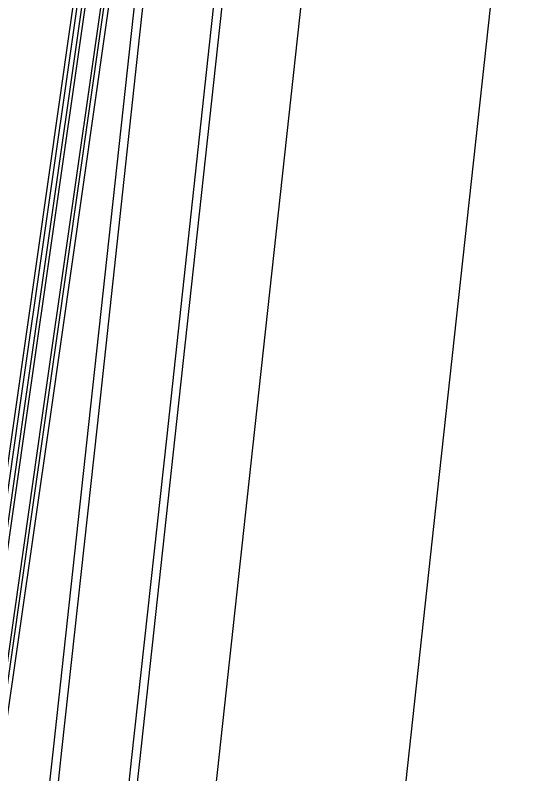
# Model space of a CAD drawing. Extents: x 1797478 to 1804836, y 246529 to 250952.
# Drawn here: x 1797837.72 to 1797870.17, y 248774.97 to 248823.23 of the extents above; entities that cross this region are included whole.
import ezdxf

# ---------------------------------------------------------------- set-up
doc = ezdxf.new("R2010")
doc.units = 0
for name, color, linetype in [('1', 7, 'Continuous'), ('DRAINAGE', 7, 'Continuous'), ('EDPV-LINE', 7, 'Continuous'), ('SHDR-UPAV', 7, 'Continuous')]:
    doc.layers.add(name, color=color, linetype=linetype)

msp = doc.modelspace()

# ---------------------------------------------------------------- linework, layer by layer
for points in [[(1797786.901, 248426.309), (1797789.935, 248451.127), (1797793.041, 248475.936), (1797796.219, 248500.737), (1797799.47, 248525.527), (1797802.792, 248550.309), (1797806.187, 248575.08), (1797808.709, 248593.146), (1797809.654, 248599.841), (1797813.187, 248624.592), (1797816.728, 248649.34), (1797820.269, 248674.088), (1797821.861, 248685.213), (1797823.81, 248698.836), (1797827.351, 248723.584), (1797830.892, 248748.332), (1797834.432, 248773.08), (1797835.033, 248777.276), (1797837.969, 248797.828), (1797841.506, 248822.577), (1797845.042, 248847.326)], [(1797787.199, 248426.273), (1797790.233, 248451.09), (1797793.339, 248475.899), (1797796.517, 248500.698), (1797799.767, 248525.488), (1797803.09, 248550.268), (1797806.484, 248575.039), (1797809.006, 248593.104), (1797809.951, 248599.799), (1797813.484, 248624.55), (1797817.025, 248649.298), (1797820.566, 248674.046), (1797822.158, 248685.171), (1797824.107, 248698.794), (1797827.648, 248723.542), (1797831.189, 248748.289), (1797834.729, 248773.037), (1797835.33, 248777.233), (1797838.266, 248797.786), (1797841.803, 248822.535), (1797845.339, 248847.283)], [(1797787.225, 248426.27), (1797790.259, 248451.087), (1797793.365, 248475.895), (1797796.543, 248500.695), (1797799.794, 248525.484), (1797803.116, 248550.265), (1797806.51, 248575.035), (1797809.032, 248593.1), (1797809.977, 248599.796), (1797813.505, 248624.547), (1797817.041, 248649.295), (1797820.577, 248674.044), (1797822.167, 248685.17), (1797824.113, 248698.793), (1797827.65, 248723.541), (1797831.186, 248748.29), (1797834.722, 248773.039), (1797835.322, 248777.235), (1797838.258, 248797.787), (1797841.794, 248822.536), (1797845.33, 248847.284)], [(1797787.432, 248426.245), (1797790.466, 248451.061), (1797793.572, 248475.869), (1797796.75, 248500.668), (1797800, 248525.457), (1797803.323, 248550.237), (1797806.717, 248575.007), (1797809.239, 248593.071), (1797810.183, 248599.767), (1797813.711, 248624.517), (1797817.247, 248649.266), (1797820.784, 248674.014), (1797822.373, 248685.14), (1797824.32, 248698.763), (1797827.856, 248723.512), (1797831.392, 248748.26), (1797834.928, 248773.009), (1797835.528, 248777.205), (1797838.464, 248797.758), (1797842.001, 248822.506), (1797845.537, 248847.255)], [(1797788.425, 248426.125), (1797791.459, 248450.939), (1797794.564, 248475.743), (1797797.742, 248500.539), (1797800.992, 248525.326), (1797804.314, 248550.102), (1797807.707, 248574.87), (1797810.229, 248592.932), (1797811.173, 248599.627), (1797814.701, 248624.376), (1797818.237, 248649.124), (1797821.773, 248673.873), (1797823.363, 248684.999), (1797825.31, 248698.622), (1797828.846, 248723.37), (1797832.382, 248748.119), (1797835.918, 248772.868), (1797836.518, 248777.064), (1797839.454, 248797.616), (1797842.99, 248822.365), (1797846.527, 248847.114)], [(1797788.624, 248426.101), (1797791.657, 248450.914), (1797794.763, 248475.718), (1797797.94, 248500.513), (1797801.19, 248525.299), (1797804.512, 248550.076), (1797807.905, 248574.842), (1797810.427, 248592.904), (1797811.371, 248599.599), (1797814.899, 248624.347), (1797818.435, 248649.096), (1797821.971, 248673.845), (1797823.561, 248684.97), (1797825.508, 248698.593), (1797829.044, 248723.342), (1797832.58, 248748.091), (1797836.116, 248772.839), (1797836.716, 248777.035), (1797839.652, 248797.588), (1797843.188, 248822.337), (1797846.725, 248847.085)], [(1797788.921, 248426.065), (1797791.955, 248450.877), (1797795.06, 248475.681), (1797798.238, 248500.475), (1797801.487, 248525.26), (1797804.809, 248550.035), (1797808.203, 248574.801), (1797810.724, 248592.862), (1797811.668, 248599.557), (1797815.196, 248624.305), (1797818.732, 248649.054), (1797822.268, 248673.802), (1797823.858, 248684.928), (1797825.805, 248698.551), (1797829.341, 248723.3), (1797832.877, 248748.048), (1797836.413, 248772.797), (1797837.013, 248776.993), (1797839.949, 248797.546), (1797843.485, 248822.294), (1797847.022, 248847.043)], [(1797801.764, 248424.514), (1797804.472, 248449.328), (1797807.179, 248474.145), (1797809.887, 248498.965), (1797812.595, 248523.787), (1797815.304, 248548.613), (1797818.013, 248573.442), (1797819.99, 248591.559), (1797820.723, 248598.276), (1797823.435, 248623.128), (1797826.147, 248647.994), (1797828.86, 248672.861), (1797830.079, 248684.039), (1797831.572, 248697.727), (1797834.285, 248722.593), (1797836.997, 248747.46), (1797839.709, 248772.326), (1797840.169, 248776.542), (1797842.422, 248797.192), (1797845.134, 248822.059), (1797847.847, 248846.925)], [(1797806.749, 248423.912), (1797809.454, 248448.712), (1797812.16, 248473.514), (1797814.866, 248498.319), (1797817.573, 248523.127), (1797820.28, 248547.938), (1797822.987, 248572.753), (1797824.962, 248590.859), (1797825.695, 248597.572), (1797828.405, 248622.418), (1797831.118, 248647.284), (1797833.83, 248672.15), (1797835.049, 248683.329), (1797836.542, 248697.017), (1797839.255, 248721.883), (1797841.967, 248746.749), (1797844.68, 248771.616), (1797845.14, 248775.832), (1797847.392, 248796.482), (1797850.105, 248821.348), (1797852.817, 248846.215)], [(1797807.266, 248423.849), (1797809.971, 248448.648), (1797812.677, 248473.449), (1797815.383, 248498.252), (1797818.089, 248523.059), (1797820.796, 248547.868), (1797823.503, 248572.682), (1797825.478, 248590.787), (1797826.21, 248597.499), (1797828.921, 248622.344), (1797831.633, 248647.21), (1797834.346, 248672.077), (1797835.565, 248683.255), (1797837.058, 248696.943), (1797839.77, 248721.809), (1797842.483, 248746.676), (1797845.195, 248771.542), (1797845.655, 248775.758), (1797847.908, 248796.408), (1797850.62, 248821.275), (1797853.333, 248846.141)], [(1797812.23, 248423.25), (1797814.934, 248448.034), (1797817.637, 248472.821), (1797820.341, 248497.61), (1797823.046, 248522.401), (1797825.75, 248547.197), (1797828.455, 248571.996), (1797830.429, 248590.09), (1797831.161, 248596.799), (1797833.87, 248621.637), (1797836.583, 248646.503), (1797839.295, 248671.369), (1797840.515, 248682.548), (1797842.008, 248696.236), (1797844.72, 248721.102), (1797847.433, 248745.968), (1797850.145, 248770.835), (1797850.605, 248775.051), (1797852.858, 248795.701), (1797855.57, 248820.568), (1797858.283, 248845.434)], [(1797812.23, 248423.25), (1797814.934, 248448.034), (1797817.637, 248472.821), (1797820.341, 248497.61), (1797823.046, 248522.401), (1797825.75, 248547.197), (1797828.455, 248571.996), (1797830.429, 248590.09), (1797831.161, 248596.799), (1797833.87, 248621.637), (1797836.583, 248646.503), (1797839.295, 248671.369), (1797840.515, 248682.548), (1797842.008, 248696.236), (1797844.72, 248721.102), (1797847.433, 248745.968), (1797850.145, 248770.835), (1797850.605, 248775.051), (1797852.858, 248795.701), (1797855.57, 248820.568), (1797858.283, 248845.434)], [(1797812.23, 248423.25), (1797814.934, 248448.034), (1797817.637, 248472.821), (1797820.341, 248497.61), (1797823.046, 248522.401), (1797825.75, 248547.197), (1797828.455, 248571.996), (1797830.429, 248590.09), (1797831.161, 248596.799), (1797833.87, 248621.637), (1797836.583, 248646.503), (1797839.295, 248671.369), (1797840.515, 248682.548), (1797842.008, 248696.236), (1797844.72, 248721.102), (1797847.433, 248745.968), (1797850.145, 248770.835), (1797850.605, 248775.051), (1797852.858, 248795.701), (1797855.57, 248820.568), (1797858.283, 248845.434)], [(1797812.23, 248423.25), (1797814.934, 248448.034), (1797817.637, 248472.821), (1797820.341, 248497.61), (1797823.046, 248522.401), (1797825.75, 248547.197), (1797828.455, 248571.996), (1797830.429, 248590.09), (1797831.161, 248596.799), (1797833.87, 248621.637), (1797836.583, 248646.503), (1797839.295, 248671.369), (1797840.515, 248682.548), (1797842.008, 248696.236), (1797844.72, 248721.102), (1797847.433, 248745.968), (1797850.145, 248770.835), (1797850.605, 248775.051), (1797852.858, 248795.701), (1797855.57, 248820.568), (1797858.283, 248845.434)], [(1797812.23, 248423.25), (1797814.934, 248448.034), (1797817.637, 248472.821), (1797820.341, 248497.61), (1797823.046, 248522.401), (1797825.75, 248547.197), (1797828.455, 248571.996), (1797830.429, 248590.09), (1797831.161, 248596.799), (1797833.87, 248621.637), (1797836.583, 248646.503), (1797839.295, 248671.369), (1797840.515, 248682.548), (1797842.008, 248696.236), (1797844.72, 248721.102), (1797847.433, 248745.968), (1797850.145, 248770.835), (1797850.605, 248775.051), (1797852.858, 248795.701), (1797855.57, 248820.568), (1797858.283, 248845.434)], [(1797824.144, 248421.811), (1797826.844, 248446.56), (1797829.544, 248471.312), (1797832.244, 248496.067), (1797834.945, 248520.824), (1797837.646, 248545.584), (1797840.347, 248570.349), (1797842.318, 248588.418), (1797843.049, 248595.117), (1797845.756, 248619.938), (1797848.469, 248644.805), (1797851.181, 248669.671), (1797852.401, 248680.85), (1797853.894, 248694.538), (1797856.606, 248719.404), (1797859.319, 248744.27), (1797862.031, 248769.137), (1797862.491, 248773.352), (1797864.744, 248794.003), (1797867.456, 248818.869), (1797870.168, 248843.736)], [(1797824.144, 248421.811), (1797826.844, 248446.56), (1797829.544, 248471.312), (1797832.244, 248496.067), (1797834.945, 248520.824), (1797837.646, 248545.584), (1797840.347, 248570.349), (1797842.318, 248588.418), (1797843.049, 248595.117), (1797845.756, 248619.938), (1797848.469, 248644.805), (1797851.181, 248669.671), (1797852.401, 248680.85), (1797853.894, 248694.538), (1797856.606, 248719.404), (1797859.319, 248744.27), (1797862.031, 248769.137), (1797862.491, 248773.352), (1797864.744, 248794.003), (1797867.456, 248818.869), (1797870.168, 248843.736)], [(1797824.144, 248421.811), (1797826.844, 248446.56), (1797829.544, 248471.312), (1797832.244, 248496.067), (1797834.945, 248520.824), (1797837.646, 248545.584), (1797840.347, 248570.349), (1797842.318, 248588.418), (1797843.049, 248595.117), (1797845.756, 248619.938), (1797848.469, 248644.805), (1797851.181, 248669.671), (1797852.401, 248680.85), (1797853.894, 248694.538), (1797856.606, 248719.404), (1797859.319, 248744.27), (1797862.031, 248769.137), (1797862.491, 248773.352), (1797864.744, 248794.003), (1797867.456, 248818.869), (1797870.168, 248843.736)], [(1797824.144, 248421.811), (1797826.844, 248446.56), (1797829.544, 248471.312), (1797832.244, 248496.067), (1797834.945, 248520.824), (1797837.646, 248545.584), (1797840.347, 248570.349), (1797842.318, 248588.418), (1797843.049, 248595.117), (1797845.756, 248619.938), (1797848.469, 248644.805), (1797851.181, 248669.671), (1797852.401, 248680.85), (1797853.894, 248694.538), (1797856.606, 248719.404), (1797859.319, 248744.27), (1797862.031, 248769.137), (1797862.491, 248773.352), (1797864.744, 248794.003), (1797867.456, 248818.869), (1797870.168, 248843.736)]]:
    msp.add_lwpolyline(points)
at = {"layer": '1'}
msp.add_lwpolyline([(1797824.144, 248421.811), (1797826.844, 248446.56), (1797829.544, 248471.312), (1797832.244, 248496.067), (1797834.945, 248520.824), (1797837.646, 248545.584), (1797840.347, 248570.349), (1797842.318, 248588.418), (1797843.049, 248595.117), (1797845.756, 248619.938), (1797848.469, 248644.805), (1797851.181, 248669.671), (1797852.401, 248680.85), (1797853.894, 248694.538), (1797856.606, 248719.404), (1797859.319, 248744.27), (1797862.031, 248769.137), (1797862.491, 248773.352), (1797864.744, 248794.003), (1797867.456, 248818.869), (1797870.168, 248843.736)], dxfattribs=at)
at = {"layer": 'DRAINAGE'}
for points in [[(1797786.901, 248426.309), (1797789.935, 248451.127), (1797793.041, 248475.936), (1797796.219, 248500.737), (1797799.47, 248525.527), (1797802.792, 248550.309), (1797806.187, 248575.08), (1797808.709, 248593.146), (1797809.654, 248599.841), (1797813.187, 248624.592), (1797816.728, 248649.34), (1797820.269, 248674.088), (1797821.861, 248685.213), (1797823.81, 248698.836), (1797827.351, 248723.584), (1797830.892, 248748.332), (1797834.432, 248773.08), (1797835.033, 248777.276), (1797837.969, 248797.828), (1797841.506, 248822.577), (1797845.042, 248847.326)], [(1797788.921, 248426.065), (1797791.955, 248450.877), (1797795.06, 248475.681), (1797798.238, 248500.475), (1797801.487, 248525.26), (1797804.809, 248550.035), (1797808.203, 248574.801), (1797810.724, 248592.862), (1797811.668, 248599.557), (1797815.196, 248624.305), (1797818.732, 248649.054), (1797822.268, 248673.802), (1797823.858, 248684.928), (1797825.805, 248698.551), (1797829.341, 248723.3), (1797832.877, 248748.048), (1797836.413, 248772.797), (1797837.013, 248776.993), (1797839.949, 248797.546), (1797843.485, 248822.294), (1797847.022, 248847.043)]]:
    msp.add_lwpolyline(points, dxfattribs=at)
at = {"layer": 'EDPV-LINE'}
for points in [[(1797786.901, 248426.309), (1797789.935, 248451.127), (1797793.041, 248475.936), (1797796.219, 248500.737), (1797799.47, 248525.527), (1797802.792, 248550.309), (1797806.187, 248575.08), (1797808.709, 248593.146), (1797809.654, 248599.841), (1797813.187, 248624.592), (1797816.728, 248649.34), (1797820.269, 248674.088), (1797821.861, 248685.213), (1797823.81, 248698.836), (1797827.351, 248723.584), (1797830.892, 248748.332), (1797834.432, 248773.08), (1797835.033, 248777.276), (1797837.969, 248797.828), (1797841.506, 248822.577), (1797845.042, 248847.326)], [(1797788.921, 248426.065), (1797791.955, 248450.877), (1797795.06, 248475.681), (1797798.238, 248500.475), (1797801.487, 248525.26), (1797804.809, 248550.035), (1797808.203, 248574.801), (1797810.724, 248592.862), (1797811.668, 248599.557), (1797815.196, 248624.305), (1797818.732, 248649.054), (1797822.268, 248673.802), (1797823.858, 248684.928), (1797825.805, 248698.551), (1797829.341, 248723.3), (1797832.877, 248748.048), (1797836.413, 248772.797), (1797837.013, 248776.993), (1797839.949, 248797.546), (1797843.485, 248822.294), (1797847.022, 248847.043)], [(1797812.23, 248423.25), (1797814.934, 248448.034), (1797817.637, 248472.821), (1797820.341, 248497.61), (1797823.046, 248522.401), (1797825.75, 248547.197), (1797828.455, 248571.996), (1797830.429, 248590.09), (1797831.161, 248596.799), (1797833.87, 248621.637), (1797836.583, 248646.503), (1797839.295, 248671.369), (1797840.515, 248682.548), (1797842.008, 248696.236), (1797844.72, 248721.102), (1797847.433, 248745.968), (1797850.145, 248770.835), (1797850.605, 248775.051), (1797852.858, 248795.701), (1797855.57, 248820.568), (1797858.283, 248845.434)]]:
    msp.add_lwpolyline(points, dxfattribs=at)
at = {"layer": 'SHDR-UPAV'}
for points in [[(1797786.687, 248426.335), (1797789.721, 248451.153), (1797792.828, 248475.963), (1797796.006, 248500.764), (1797799.257, 248525.556), (1797802.579, 248550.337), (1797805.974, 248575.11), (1797808.496, 248593.176), (1797809.44, 248599.872), (1797812.969, 248624.623), (1797816.505, 248649.372), (1797820.041, 248674.121), (1797821.631, 248685.246), (1797823.577, 248698.869), (1797827.113, 248723.618), (1797830.65, 248748.367), (1797834.186, 248773.115), (1797834.785, 248777.311), (1797837.722, 248797.864), (1797841.258, 248822.612), (1797844.794, 248847.361)], [(1797786.687, 248426.335), (1797789.721, 248451.153), (1797792.828, 248475.963), (1797796.006, 248500.764), (1797799.257, 248525.556), (1797802.579, 248550.337), (1797805.974, 248575.11), (1797808.496, 248593.176), (1797809.44, 248599.872), (1797812.969, 248624.623), (1797816.505, 248649.372), (1797820.041, 248674.121), (1797821.631, 248685.246), (1797823.577, 248698.869), (1797827.113, 248723.618), (1797830.65, 248748.367), (1797834.186, 248773.115), (1797834.785, 248777.311), (1797837.722, 248797.864), (1797841.258, 248822.612), (1797844.794, 248847.361)], [(1797802.302, 248424.449), (1797805.009, 248449.262), (1797807.717, 248474.077), (1797810.424, 248498.895), (1797813.132, 248523.716), (1797815.841, 248548.54), (1797818.55, 248573.368), (1797820.527, 248591.483), (1797821.26, 248598.2), (1797823.971, 248623.051), (1797826.683, 248647.918), (1797829.396, 248672.784), (1797830.615, 248683.962), (1797832.108, 248697.65), (1797834.821, 248722.517), (1797837.533, 248747.383), (1797840.246, 248772.249), (1797840.706, 248776.465), (1797842.958, 248797.116), (1797845.671, 248821.982), (1797848.383, 248846.848)], [(1797802.302, 248424.449), (1797805.009, 248449.262), (1797807.717, 248474.077), (1797810.424, 248498.895), (1797813.132, 248523.716), (1797815.841, 248548.54), (1797818.55, 248573.368), (1797820.527, 248591.483), (1797821.26, 248598.2), (1797823.971, 248623.051), (1797826.683, 248647.918), (1797829.396, 248672.784), (1797830.615, 248683.962), (1797832.108, 248697.65), (1797834.821, 248722.517), (1797837.533, 248747.383), (1797840.246, 248772.249), (1797840.706, 248776.465), (1797842.958, 248797.116), (1797845.671, 248821.982), (1797848.383, 248846.848)]]:
    msp.add_lwpolyline(points, dxfattribs=at)

doc.saveas('drawing.dxf')
